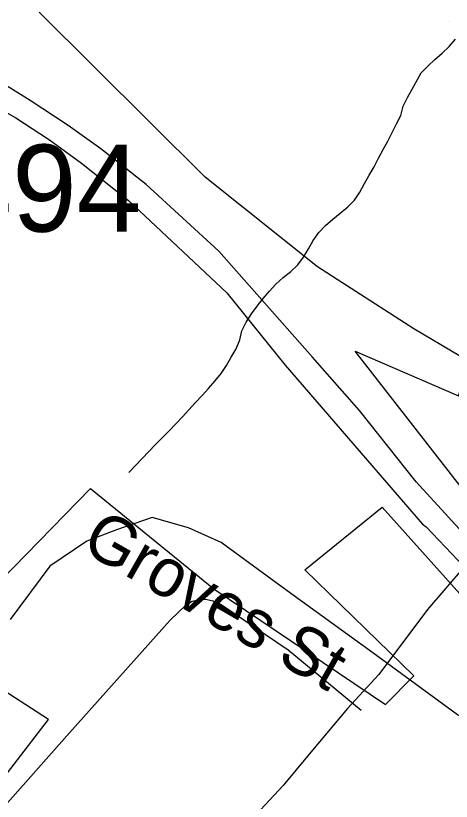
# Model space of a CAD drawing. Extents: x 1268485 to 1426702, y 514839 to 616766.
# Drawn here: x 1378440 to 1379181, y 552446 to 553780 of the extents above; entities that cross this region are included whole.
import ezdxf

# ---------------------------------------------------------------- set-up
doc = ezdxf.new("R2010")
doc.units = 0
for name, color, linetype in [('Old_Level_10', 7, 'Continuous'), ('Old_Level_22', 7, 'Continuous'), ('Old_Level_28', 7, 'Continuous'), ('Old_Level_32', 7, 'Continuous'), ('Old_Level_35', 7, 'Continuous'), ('Old_Level_48', 7, 'Continuous'), ('Old_Level_49', 7, 'Continuous'), ('Old_Level_56', 7, 'Continuous'), ('Old_Level_62', 7, 'Continuous'), ('Old_Level_8', 7, 'Continuous')]:
    doc.layers.add(name, color=color, linetype=linetype)

msp = doc.modelspace()

# ---------------------------------------------------------------- linework, layer by layer
at = {"layer": 'Old_Level_22'}
msp.add_line((1379176.506, 553770.281), (1379176.506, 553770.281), dxfattribs=at)
at = {"layer": 'Old_Level_28'}
for points in [[(1379231.454, 552868.892), (1379121.079, 552988.393), (1379025.128, 553109.895), (1378945.17, 553200.457), (1378785.857, 553380.673), (1378662.147, 553493.875), (1378585.206, 553554.249), (1378529.386, 553593.793), (1378464.816, 553636.356), (1378413.522, 553668.052), (1378325.117, 553712.781)], [(1378306.709, 553682.542), (1378440.677, 553607.075), (1378497.704, 553569.644), (1378552.015, 553530.099), (1378631.974, 553466.706), (1378799.434, 553309.733), (1378898.402, 553186.872), (1379132.242, 552916.697), (1379138.277, 552912.17), (1379202.761, 552844.142)]]:
    msp.add_lwpolyline(points, dxfattribs=at)
at = {"layer": 'Old_Level_32'}
msp.add_lwpolyline([(1379202.761, 552844.142), (1379140.783, 552771.573), (1379057.876, 552661.316), (1379004.353, 552603.561), (1378957.127, 552546.858), (1378939.287, 552525.907), (1378895.166, 552473.012), (1378849.117, 552423.8), (1378382.346, 551904.121)], dxfattribs=at)
at = {"layer": 'Old_Level_35'}
for points in [[(1378531.836, 552562.513), (1378702.849, 552753.775), (1378729.403, 552779.253), (1378740.374, 552786.123)], [(1378740.374, 552786.123), (1378753.6, 552788.942), (1378763.545, 552789.147), (1378775.848, 552786.738), (1378789.894, 552780.381)], [(1378789.894, 552780.381), (1378903.903, 552703.025), (1379027.754, 552600.704)], [(1378197.498, 552137.133), (1378264.755, 552260.574), (1378274.598, 552272.775), (1378294.591, 552295.228), (1378531.836, 552562.513)]]:
    msp.add_lwpolyline(points, dxfattribs=at)
at = {"layer": 'Old_Level_48'}
for points in [[(1379520.295, 552676.185), (1379420.24, 552749.834), (1379330.535, 552830.178), (1379209.778, 552964.085), (1379017.394, 553210.5), (1379193.482, 553134.876), (1379212.188, 553192.661), (1379117.271, 553248.797), (1378953.311, 553354.147), (1378762.479, 553506.261), (1378480.177, 553786.277)], [(1378378.697, 552433.066), (1378495.952, 552584.793), (1378304.896, 552708.44), (1378567.713, 552977.148), (1378777.175, 552807.132), (1379069.192, 552610.417), (1379117.132, 552658.87), (1378932.038, 552838.995), (1379063.2, 552945.712), (1379224.995, 552765.466), (1379430.736, 552591.035), (1379790.464, 552381.261), (1381103.008, 551932.866), (1381131.761, 552025.897), (1381241.961, 552222.34), (1381381.327, 552421.238)]]:
    msp.add_lwpolyline(points, dxfattribs=at)
at = {"layer": 'Old_Level_49'}
for points in [[(1379520.295, 552676.185), (1379420.24, 552749.834), (1379330.535, 552830.178), (1379209.778, 552964.085), (1379017.394, 553210.5), (1379193.482, 553134.876), (1379212.188, 553192.661), (1379117.271, 553248.797), (1378953.311, 553354.147), (1378762.479, 553506.261), (1378480.177, 553786.277)], [(1378378.697, 552433.066), (1378495.952, 552584.793), (1378304.896, 552708.44), (1378567.713, 552977.148), (1378777.175, 552807.132), (1379069.192, 552610.417), (1379117.132, 552658.87), (1378932.038, 552838.995), (1379063.2, 552945.712), (1379224.995, 552765.466), (1379430.736, 552591.035), (1379790.464, 552381.261), (1381103.008, 551932.866), (1381131.761, 552025.897), (1381241.961, 552222.34), (1381381.327, 552421.238)]]:
    msp.add_lwpolyline(points, dxfattribs=at)
at = {"layer": 'Old_Level_56'}
msp.add_lwpolyline([(1379445.185, 552461.619), (1379336.223, 552515.838), (1379191.701, 552592.783), (1379047.747, 552697.931), (1378907.909, 552798.793), (1378789.594, 552885.416), (1378734.073, 552910.545), (1378672.389, 552927.795), (1378611.941, 552907.001), (1378561.534, 552888.006), (1378498.646, 552845.452), (1378430.787, 552754.773)], dxfattribs=at)
at = {"layer": 'Old_Level_62'}
msp.add_lwpolyline([(1378632.926, 553004.401), (1378644.204, 553016.344), (1378655.585, 553028.187), (1378666.965, 553040.028), (1378678.345, 553051.87), (1378689.726, 553063.711), (1378701.106, 553075.554), (1378712.487, 553087.395), (1378723.765, 553099.288), (1378735.042, 553111.233), (1378746.218, 553123.228), (1378757.393, 553135.275), (1378768.363, 553147.424), (1378779.231, 553159.676), (1378789.484, 553172.441), (1378798.609, 553186.128), (1378807.016, 553200.276), (1378815.115, 553214.527), (1378821.574, 553229.701), (1378824.958, 553245.388), (1378832.237, 553260.151), (1378841.157, 553273.992), (1378850.897, 553287.218), (1378861.047, 553300.086), (1378871.71, 553312.645), (1378882.782, 553324.692), (1378895.188, 553335.611), (1378908.004, 553345.966), (1378919.897, 553357.141), (1378929.739, 553370.162), (1378938.146, 553384.413), (1378946.246, 553398.767), (1378955.576, 553412.197), (1378966.956, 553423.937), (1378979.362, 553434.6), (1378992.28, 553444.955), (1379004.891, 553455.669), (1379016.169, 553467.408), (1379025.499, 553480.942), (1379033.598, 553495.295), (1379041.595, 553509.597), (1379049.592, 553524.003), (1379057.384, 553538.459), (1379065.176, 553552.915), (1379072.968, 553567.422), (1379080.555, 553581.981), (1379088.04, 553596.539), (1379095.421, 553611.098), (1379099.215, 553626.631), (1379106.597, 553641.343), (1379114.491, 553655.799), (1379129.665, 553683.276), (1379140.943, 553694.811), (1379153.144, 553705.832), (1379165.549, 553716.854), (1379177.442, 553728.234), (1379188.413, 553740.383)], dxfattribs=at)

# ---------------------------------------------------------------- texts
at = {"layer": 'Old_Level_10'}
msp.add_text('Groves St', height=82.0208, rotation=330.243169, dxfattribs=at).set_placement((1378548.694, 552873.933))
at = {"layer": 'Old_Level_8'}
msp.add_text('2494', height=147.6375, dxfattribs=at).set_placement((1378214.783, 553413.694))

doc.saveas('drawing.dxf')
